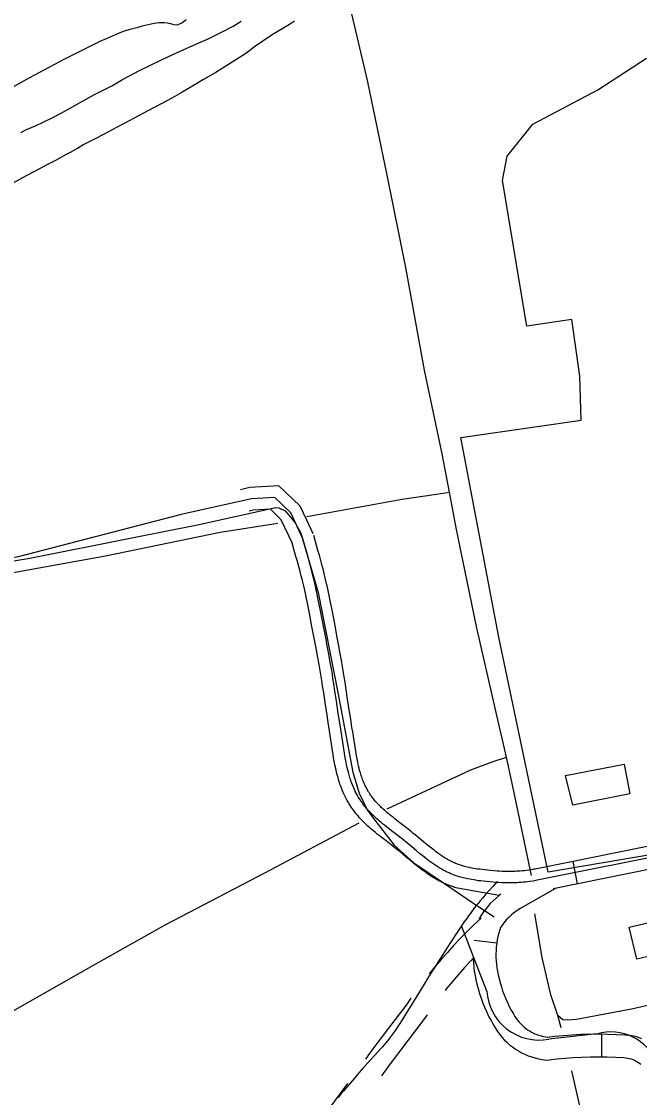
# Model space of a CAD drawing. Extents: x 3477039 to 3515015, y 546746 to 572297.
# Drawn here: x 3489301 to 3490114, y 566253 to 567667 of the extents above; entities that cross this region are included whole.
import ezdxf

# ---------------------------------------------------------------- set-up
doc = ezdxf.new("R2010")
doc.units = 0
for name, color, linetype in [('V-BLDG-OTLN', 7, 'Continuous'), ('V-DTCH-CNTR', 7, 'Continuous'), ('V-ROAD-CNTR', 7, 'Continuous'), ('V-SITE-OTLN', 7, 'Continuous'), ('V-SITE-VEGE', 7, 'Continuous'), ('V-TOPO-SHOR', 7, 'Continuous')]:
    doc.layers.add(name, color=color, linetype=linetype)

msp = doc.modelspace()

# ---------------------------------------------------------------- linework, layer by layer
at = {"layer": 'V-BLDG-OTLN'}
for points in [[(3490016.9, 566676.5), (3490093.7, 566691.6), (3490101.4, 566652.7), (3490026.3, 566637.8)], [(3490100.7, 566477.5), (3490138, 566486), (3490147.6, 566443.8), (3490110.4, 566435.4)]]:
    msp.add_lwpolyline(points, close=True, dxfattribs=at)
at = {"layer": 'V-DTCH-CNTR'}
msp.add_lwpolyline([(3489146, 566934.6), (3489312.4, 566962.3), (3489448.9, 566989.6), (3489532.7, 567006), (3489636, 567028.8), (3489639.8, 567028.3), (3489648.2, 567024.4), (3489661.2, 567008.7), (3489668.6, 566995), (3489691.6, 566917.1), (3489717.4, 566785.5), (3489737.3, 566680.9), (3489745.4, 566653.5), (3489756, 566631.7), (3489762.9, 566621.7), (3489791.6, 566585.2), (3489817.2, 566561.8), (3489856.4, 566535.5), (3489897.5, 566507.7), (3489922.9, 566490.9)], dxfattribs=at)
at = {"layer": 'V-ROAD-CNTR'}
for p, q in [((3490032.6, 566534.3), (3490026.7, 566563.7)), ((3489926.4, 566456.1), (3489896.6, 566459.6)), ((3490064.3, 566336.9), (3490063.9, 566306.9))]:
    msp.add_line(p, q, dxfattribs=at)
for points in [[(3489676.6, 567012), (3489667.9, 567030.6), (3489640, 567057.4), (3489601.9, 567054.9), (3489589.4, 567052.2)], [(3489671.3, 566987.7), (3489655.5, 567021.7), (3489634.4, 567042), (3489604, 567040), (3489511.5, 567019.7), (3489297.1, 566964.1), (3489115.3, 566931.3), (3488927.5, 566893.9), (3488773.1, 566858.8), (3488673.3, 566833.4), (3488521.4, 566803.3), (3488437.7, 566782.7)], [(3489657.7, 566981.4), (3489643.1, 567012.8), (3489628.8, 567026.6), (3489606.1, 567025.1), (3489600.9, 567024)], [(3489684.9, 566994.1), (3489676.6, 567012)], [(3489765.7, 566644.2), (3489764.6, 566645.4), (3489763.8, 566646.4), (3489762.4, 566648.3), (3489761.4, 566649.7), (3489760.7, 566650.7), (3489759.5, 566652.4), (3489758.4, 566654.1), (3489757.8, 566655.1), (3489757.2, 566656.1), (3489756, 566658.3), (3489754.9, 566660.3), (3489753.9, 566662.3), (3489752.9, 566664.3), (3489752.1, 566666.2), (3489751.3, 566668.1), (3489750.5, 566669.9), (3489749.8, 566671.7), (3489749.2, 566673.4), (3489748.6, 566675.1), (3489748, 566676.8), (3489747.5, 566678.4), (3489747, 566680), (3489746.1, 566683.1), (3489745.4, 566686.1), (3489744.7, 566688.9), (3489744.1, 566691.5), (3489743.5, 566694), (3489743.1, 566696.4), (3489742.2, 566700.9), (3489741.5, 566704.9), (3489740.9, 566708.4), (3489737, 566734), (3489736, 566739.9), (3489734.3, 566750.8), (3489732.8, 566760.3), (3489730.3, 566777.1), (3489728.4, 566789.7), (3489727, 566799.2), (3489725.9, 566806.3), (3489725, 566811.7), (3489723.6, 566819.7), (3489722.2, 566827.8), (3489720.2, 566839.3), (3489718.3, 566849.3), (3489716.7, 566858.1), (3489713.8, 566873.5), (3489711.6, 566885), (3489709.9, 566893.7), (3489707.3, 566906.6), (3489704.6, 566919.6), (3489703.7, 566924.3), (3489702.7, 566928.6), (3489701.8, 566932.6), (3489700.9, 566936.4), (3489700, 566940), (3489698.4, 566946.5), (3489696.9, 566952.3), (3489695.5, 566957.3), (3489693.1, 566966), (3489691.3, 566972.5), (3489685.8, 566991.9)], [(3489742.5, 566625.2), (3489741.3, 566626.6), (3489740.2, 566628), (3489738.4, 566630.4), (3489737, 566632.2), (3489736, 566633.7), (3489734.5, 566635.9), (3489733.1, 566638.1), (3489732.2, 566639.5), (3489731.3, 566641), (3489729.7, 566643.7), (3489728.3, 566646.4), (3489727, 566649.1), (3489725.7, 566651.6), (3489724.6, 566654.1), (3489723.6, 566656.5), (3489722.6, 566658.9), (3489721.7, 566661.1), (3489720.9, 566663.3), (3489720.2, 566665.4), (3489719.5, 566667.5), (3489718.9, 566669.5), (3489718.3, 566671.5), (3489717.2, 566675.2), (3489716.3, 566678.7), (3489715.5, 566682), (3489714.8, 566685), (3489714.2, 566687.9), (3489713.6, 566690.6), (3489712.7, 566695.5), (3489711.9, 566699.9), (3489711.3, 566703.7), (3489707.3, 566729.3), (3489706.4, 566735.1), (3489704.7, 566746.2), (3489703.2, 566755.8), (3489700.7, 566772.6), (3489698.8, 566785.2), (3489697.3, 566794.6), (3489696.2, 566801.6), (3489695.4, 566806.8), (3489694.1, 566814.7), (3489692.7, 566822.5), (3489690.6, 566833.9), (3489688.8, 566843.9), (3489687.2, 566852.6), (3489684.3, 566867.9), (3489682.1, 566879.3), (3489680.4, 566887.9), (3489677.9, 566900.7), (3489675.3, 566913.5), (3489674.3, 566917.9), (3489673.4, 566922), (3489672.6, 566925.8), (3489671.7, 566929.4), (3489670.9, 566932.8), (3489669.3, 566939.1), (3489667.9, 566944.6), (3489666.6, 566949.4), (3489664.2, 566957.9), (3489662.4, 566964.3), (3489656.9, 566983.6)], [(3489754.1, 566634.7), (3489753, 566636), (3489752, 566637.2), (3489750.4, 566639.3), (3489749.2, 566641), (3489748.3, 566642.2), (3489747, 566644.1), (3489745.8, 566646.1), (3489745, 566647.3), (3489744.3, 566648.6), (3489742.9, 566651), (3489741.6, 566653.4), (3489740.4, 566655.7), (3489739.3, 566658), (3489738.3, 566660.2), (3489737.4, 566662.3), (3489736.6, 566664.4), (3489735.8, 566666.4), (3489735.1, 566668.4), (3489734.4, 566670.3), (3489733.8, 566672.2), (3489733.2, 566674), (3489732.7, 566675.7), (3489731.7, 566679.1), (3489730.8, 566682.4), (3489730.1, 566685.4), (3489729.4, 566688.3), (3489728.9, 566690.9), (3489728.3, 566693.5), (3489727.4, 566698.2), (3489726.7, 566702.4), (3489726.1, 566706), (3489722.1, 566731.7), (3489721.2, 566737.5), (3489719.5, 566748.5), (3489718, 566758.1), (3489715.5, 566774.9), (3489713.6, 566787.5), (3489712.2, 566796.9), (3489711, 566804), (3489710.2, 566809.3), (3489708.9, 566817.2), (3489707.5, 566825.2), (3489705.4, 566836.6), (3489703.6, 566846.6), (3489701.9, 566855.4), (3489699, 566870.7), (3489696.8, 566882.2), (3489695.1, 566890.8), (3489692.6, 566903.7), (3489689.9, 566916.6), (3489689, 566921.1), (3489688.1, 566925.3), (3489687.2, 566929.2), (3489686.3, 566932.9), (3489685.5, 566936.4), (3489683.8, 566942.8), (3489682.4, 566948.4), (3489681, 566953.4), (3489678.7, 566962), (3489676.9, 566968.4), (3489671.3, 566987.7)], [(3490510.9, 566661.6), (3490161, 566590.7), (3489976.8, 566553.6)], [(3490568.8, 566658), (3490164, 566576), (3489979.7, 566538.9)], [(3489890.7, 566555.6), (3489889.5, 566555.8), (3489887.6, 566556.2), (3489885.9, 566556.7), (3489884.3, 566557.1), (3489882.8, 566557.5), (3489881.4, 566557.9), (3489880.1, 566558.3), (3489877.7, 566559.1), (3489875.6, 566559.8), (3489873.8, 566560.5), (3489872.2, 566561.1), (3489870.9, 566561.7), (3489869.7, 566562.2), (3489867.6, 566563.1), (3489866.1, 566563.9), (3489865, 566564.4), (3489863.3, 566565.4), (3489861.6, 566566.3), (3489860.1, 566567.2), (3489858.6, 566568.1), (3489857.3, 566569), (3489854.5, 566570.7), (3489852.1, 566572.4), (3489849.8, 566574), (3489847.7, 566575.5), (3489845.7, 566576.9), (3489843.9, 566578.3), (3489840.5, 566580.9), (3489837.5, 566583.3), (3489834.9, 566585.3), (3489830.4, 566589.1), (3489826.9, 566592), (3489821.7, 566596.4), (3489819, 566598.7), (3489816.2, 566601), (3489814.1, 566602.7), (3489810, 566606), (3489806.1, 566609.1), (3489799, 566614.5), (3489793, 566619.2), (3489790.4, 566621.2), (3489788, 566623.1), (3489785.8, 566624.8), (3489783.8, 566626.5), (3489781.9, 566628.1), (3489780.2, 566629.6), (3489778.6, 566631), (3489777.1, 566632.3), (3489775.8, 566633.5), (3489774.6, 566634.7), (3489773.4, 566635.8), (3489771.3, 566637.9), (3489769.5, 566639.8), (3489768, 566641.5), (3489766.7, 566642.9), (3489765.5, 566644.3)], [(3490571.7, 566643.3), (3490166.9, 566561.3), (3490000.4, 566527.8)], [(3489929.5, 566519), (3489874.7, 566528.6), (3489872.9, 566529.1), (3489871.2, 566529.6), (3489868.1, 566530.6), (3489865.4, 566531.6), (3489863, 566532.5), (3489860.9, 566533.3), (3489859.1, 566534.1), (3489857.4, 566534.8), (3489854.7, 566536), (3489852.6, 566537.1), (3489851, 566537.9), (3489848.7, 566539.1), (3489846.5, 566540.4), (3489844.6, 566541.5), (3489842.9, 566542.6), (3489841.2, 566543.6), (3489838.1, 566545.7), (3489835.2, 566547.6), (3489832.5, 566549.4), (3489830.1, 566551.2), (3489827.9, 566552.8), (3489825.8, 566554.4), (3489822, 566557.3), (3489818.8, 566559.8), (3489816, 566562.1), (3489811.2, 566566.1), (3489807.6, 566569), (3489802.4, 566573.5), (3489799.7, 566575.7), (3489797.1, 566577.9), (3489795.2, 566579.4), (3489791.4, 566582.5), (3489787.7, 566585.3), (3489780.8, 566590.7), (3489774.6, 566595.5), (3489771.8, 566597.6), (3489769.3, 566599.6), (3489766.9, 566601.6), (3489764.6, 566603.4), (3489762.5, 566605.2), (3489760.5, 566606.9), (3489758.7, 566608.6), (3489756.9, 566610.1), (3489755.3, 566611.6), (3489753.8, 566613), (3489752.4, 566614.4), (3489749.8, 566617), (3489747.6, 566619.3), (3489745.6, 566621.5), (3489744, 566623.4), (3489742.6, 566625)], [(3489979.7, 566538.9), (3489977.8, 566538.6), (3489975.9, 566538.2), (3489974.1, 566537.9), (3489970.5, 566537.4), (3489967.1, 566536.9), (3489964, 566536.6), (3489961, 566536.3), (3489958.3, 566536.1), (3489955.7, 566535.9), (3489953.2, 566535.7), (3489950.9, 566535.6), (3489948.8, 566535.6), (3489944.8, 566535.5), (3489941.2, 566535.5), (3489938.1, 566535.5), (3489935.5, 566535.6), (3489933.1, 566535.7), (3489929, 566535.8), (3489925.9, 566536), (3489921.3, 566536.4), (3489916.7, 566536.8), (3489912.7, 566537.2), (3489908.9, 566537.6), (3489905.4, 566538), (3489902, 566538.4), (3489899, 566538.9), (3489896.1, 566539.3), (3489893.3, 566539.8), (3489890.8, 566540.2), (3489888.4, 566540.7), (3489886.2, 566541.2), (3489884.2, 566541.7), (3489882.2, 566542.1), (3489880.4, 566542.6), (3489878.7, 566543.1), (3489877.1, 566543.5), (3489875.7, 566544), (3489872.9, 566544.9), (3489870.5, 566545.7), (3489868.4, 566546.5), (3489866.6, 566547.2), (3489865, 566547.9), (3489863.6, 566548.5), (3489861.2, 566549.6), (3489859.4, 566550.5), (3489858, 566551.2), (3489856, 566552.2), (3489854, 566553.4), (3489852.4, 566554.4), (3489850.8, 566555.4), (3489849.2, 566556.3), (3489846.3, 566558.2), (3489843.6, 566560), (3489841.2, 566561.7), (3489838.9, 566563.3), (3489836.8, 566564.9), (3489834.8, 566566.3), (3489831.2, 566569.1), (3489828.1, 566571.6), (3489825.4, 566573.7), (3489820.8, 566577.6), (3489817.3, 566580.5), (3489812, 566584.9), (3489809.4, 566587.2), (3489806.7, 566589.4), (3489804.6, 566591.1), (3489800.7, 566594.3), (3489796.9, 566597.2), (3489789.9, 566602.6), (3489783.8, 566607.3), (3489781.1, 566609.4), (3489778.6, 566611.4), (3489776.3, 566613.2), (3489774.2, 566615), (3489772.2, 566616.7), (3489770.3, 566618.2), (3489768.6, 566619.8), (3489767, 566621.2), (3489765.6, 566622.6), (3489764.2, 566623.9), (3489762.9, 566625.1), (3489760.6, 566627.4), (3489758.6, 566629.6), (3489756.8, 566631.5), (3489755.3, 566633.2), (3489754.1, 566634.7)], [(3489976.9, 566553.7), (3489975, 566553.3), (3489973.3, 566553), (3489971.7, 566552.7), (3489968.4, 566552.2), (3489965.3, 566551.8), (3489962.4, 566551.5), (3489959.7, 566551.2), (3489957.1, 566551), (3489954.7, 566550.9), (3489952.5, 566550.7), (3489950.3, 566550.6), (3489948.4, 566550.6), (3489944.6, 566550.5), (3489941.3, 566550.5), (3489938.4, 566550.5), (3489935.9, 566550.6), (3489933.7, 566550.6), (3489929.8, 566550.8), (3489926.9, 566551), (3489922.5, 566551.3), (3489918.1, 566551.7), (3489914.2, 566552.1), (3489910.6, 566552.5), (3489907.2, 566552.9), (3489904.1, 566553.3), (3489901.2, 566553.7), (3489898.5, 566554.1), (3489896, 566554.5), (3489893.6, 566555), (3489891.5, 566555.4), (3489890.7, 566555.6)], [(3489927, 566537.1), (3489921.1, 566530.7), (3489916.1, 566525.1), (3489911.7, 566520.2), (3489907.9, 566515.8), (3489904.7, 566512), (3489901.8, 566508.6), (3489899.4, 566505.6), (3489897.3, 566503), (3489895.5, 566500.6), (3489893.9, 566498.6), (3489891.2, 566495), (3489889.1, 566492.3), (3489887.7, 566490.2), (3489885.5, 566487.1), (3489883.3, 566483.9), (3489878.3, 566476.4), (3489873.9, 566469.8), (3489866.4, 566458.3), (3489860.7, 566449.6), (3489852.3, 566436.5), (3489843.9, 566423.5), (3489840.6, 566418.3), (3489837.6, 566413.4), (3489834.8, 566408.9), (3489829.5, 566400.3), (3489820.4, 566385.1), (3489813.5, 566373.8), (3489808.3, 566365.4), (3489804.3, 566359), (3489801.3, 566354.3), (3489799.1, 566350.8), (3489795.6, 566345.6), (3489792.1, 566340.3), (3489790.7, 566338.4), (3489789.4, 566336.5), (3489788.1, 566334.8), (3489786.8, 566333), (3489785.5, 566331.4), (3489783, 566328.3), (3489780.6, 566325.3), (3489778.4, 566322.7), (3489776.2, 566320.1), (3489774.1, 566317.8), (3489770.2, 566313.5), (3489756.3, 566298.5), (3489752.9, 566294.7), (3489750.3, 566291.9), (3489748.4, 566289.7), (3489745.6, 566286.4), (3489742.8, 566283.1), (3489739.8, 566279.5), (3489734.2, 566272.8), (3489729.2, 566267), (3489724.9, 566261.9), (3489721.1, 566257.3), (3489717.9, 566253.4)], [(3490003.6, 566528.1), (3489957.9, 566502.2), (3489954.5, 566500.1), (3489951.3, 566497.9), (3489948.3, 566495.6), (3489945.3, 566493.1), (3489942.5, 566490.5), (3489939.8, 566487.7), (3489937.2, 566484.8), (3489934.8, 566481.8), (3489932.5, 566478.7), (3489931.3, 566476.8), (3489930.4, 566474), (3489929.1, 566469.5), (3489928, 566465.1), (3489927.1, 566460.5), (3489926.3, 566456), (3489925.8, 566451.4), (3489925.4, 566446.8), (3489925.3, 566442.2), (3489925.3, 566437.6), (3489925.5, 566433), (3489925.9, 566428.4), (3489926.5, 566423.8), (3489927.2, 566419.2), (3489928.2, 566414.7), (3489929.4, 566409.9), (3489930.8, 566404.2), (3489932.4, 566398.9), (3489934.1, 566393.6), (3489936, 566388.4), (3489938.1, 566383.2), (3489940.4, 566378.2), (3489942.8, 566373.2), (3489945.4, 566368.3), (3489948.4, 566363.2), (3489950.2, 566360.1), (3489951.9, 566357.4), (3489953.8, 566354.9), (3489955.8, 566352.5), (3489957.9, 566350.2), (3489960.1, 566348), (3489962.5, 566345.9), (3489964.9, 566343.9), (3489967.5, 566342.1), (3489970.1, 566340.5), (3489972.9, 566339), (3489975.7, 566337.6), (3489978.6, 566336.4), (3489981.6, 566335.3), (3489984.6, 566334.4), (3489987.6, 566333.7), (3489990.7, 566333.2), (3489992.5, 566332.9), (3490002.2, 566334), (3490013.8, 566335.1), (3490025.4, 566335.9), (3490037.1, 566336.5), (3490048.8, 566336.8), (3490060.4, 566336.9), (3490072.1, 566336.8), (3490083.8, 566336.4), (3490095.5, 566335.8), (3490099.7, 566335.5), (3490104, 566334.8), (3490108.2, 566333.9), (3490112.4, 566332.7), (3490116.5, 566331.2)], [(3489931.8, 566520.7), (3489929.5, 566519), (3489925.5, 566515.6), (3489921.6, 566512), (3489917.8, 566508.2), (3489914.3, 566504.2), (3489911, 566500), (3489907.8, 566495.7), (3489904.1, 566490), (3489903.4, 566488)], [(3489905.7, 566489.3), (3489896.6, 566480.7), (3489887.6, 566471.8), (3489878.8, 566462.7), (3489870.1, 566453.5), (3489861.6, 566444.2), (3489853.3, 566434.7), (3489845.1, 566425), (3489837.7, 566416)], [(3489913.5, 566393.3), (3489880.2, 566479.1)], [(3489895.2, 566436.4), (3489892.1, 566433.1), (3489884, 566424.2), (3489876, 566415.1), (3489868.1, 566405.8), (3489860.5, 566396.5), (3489858.6, 566394.1)], [(3489895.3, 566436.7), (3489895.6, 566431), (3489896.1, 566425.2), (3489896.8, 566419.4), (3489897.8, 566413.6), (3489899, 566407.9), (3489900.3, 566402.6), (3489901.8, 566396.5), (3489903.7, 566390.1), (3489905.7, 566383.8), (3489908, 566377.6), (3489910.5, 566371.4), (3489913.2, 566365.4), (3489916.1, 566359.4), (3489919.3, 566353.6), (3489922.5, 566348.2), (3489924.6, 566344.4), (3489927.2, 566340.4), (3489930, 566336.6), (3489933, 566332.9), (3489936.3, 566329.3), (3489939.7, 566326), (3489943.2, 566322.8), (3489947, 566319.9), (3489950.9, 566317.1), (3489954.9, 566314.6), (3489959.1, 566312.3), (3489963.4, 566310.2), (3489967.8, 566308.4), (3489972.3, 566306.8), (3489976.9, 566305.4), (3489981.5, 566304.3), (3489986.2, 566303.5), (3489992.3, 566302.7), (3490005.2, 566304.2), (3490016.2, 566305.2), (3490027.2, 566306), (3490038.3, 566306.5), (3490049.3, 566306.8), (3490060.4, 566306.9), (3490071.5, 566306.8), (3490082.5, 566306.5), (3490093.5, 566305.9), (3490096.1, 566305.7), (3490098.5, 566305.3), (3490100.9, 566304.8), (3490103.2, 566304.1), (3490105.5, 566303.3), (3490107.7, 566302.3), (3490109.9, 566301.2), (3490112, 566300), (3490114, 566298.6), (3490115.9, 566297.1)], [(3489813.5, 566384.2), (3489807.1, 566375), (3489784, 566344.6), (3489761, 566313.8), (3489753.8, 566304)], [(3489834.7, 566362.1), (3489831.3, 566357.3), (3489808, 566326.5), (3489785, 566295.9), (3489774.8, 566282)], [(3490057.8, 566336.9), (3489994.7, 566330.1)], [(3489730, 566271.8), (3489715.3, 566251.8), (3489692.4, 566220.1), (3489680.3, 566199.8), (3489674, 566189.1)]]:
    msp.add_lwpolyline(points, dxfattribs=at)
for centre, radius, start, end in [((3489981.8, 566397.4), 68.5, 183.4353, 280.8219), ((3490076.5, 566274.4), 65.2, 20.8318, 106.6622)]:
    msp.add_arc(centre, radius, start, end, dxfattribs=at)
at = {"layer": 'V-SITE-OTLN'}
msp.add_lwpolyline([(3490177, 566580.6), (3489993.8, 566549.7), (3489929.1, 566858.4), (3489879.1, 567120.8), (3490037.5, 567143.7), (3490035.8, 567201.5), (3490024.9, 567276), (3489965.8, 567267.2), (3489933.9, 567458.7), (3489940.1, 567490.5), (3489973.7, 567532.6), (3490059.1, 567577.5), (3490123.3, 567619.2)], dxfattribs=at)
at = {"layer": 'V-SITE-VEGE'}
for points in [[(3489517.9, 567669.5), (3489512.1, 567665.5), (3489508.9, 567663.9), (3489506.3, 567662.8), (3489502.2, 567663), (3489499.1, 567664), (3489493.5, 567665.3), (3489489.3, 567665.8), (3489482, 567665.7), (3489475.9, 567665), (3489460.1, 567661.3), (3489453.2, 567659.1), (3489442.6, 567656.5), (3489435.3, 567654.3), (3489424.5, 567650), (3489412.9, 567644.9), (3489404.6, 567641.1), (3489395.6, 567636.8), (3489357.9, 567617.8), (3489311.8, 567593.4), (3489264, 567566.9)], [(3489300.7, 567521.6), (3489308.2, 567525.6), (3489320.1, 567530.3), (3489342, 567541.1), (3489352.8, 567546.4), (3489397.6, 567571.5), (3489420.2, 567582.9), (3489434.4, 567591.3), (3489456.8, 567603.2), (3489472.1, 567610.7), (3489494.9, 567621.4), (3489509.4, 567627.9), (3489530.7, 567637.6), (3489546, 567644.1), (3489566.9, 567654.6), (3489579.6, 567661.5), (3489590.4, 567668.1)], [(3489660.3, 567668), (3489654, 567663.5), (3489631, 567649.8), (3489606.7, 567633.2), (3489601.3, 567628.8), (3489595.1, 567624.6), (3489578.4, 567614.1), (3489557, 567600.6), (3489540.9, 567591.3), (3489529.9, 567584.6), (3489511.6, 567573.7), (3489499.2, 567566.8), (3489486.7, 567560.2), (3489467.5, 567549.9), (3489455.5, 567543.7), (3489437.4, 567533.9), (3489425.7, 567527.7), (3489409.1, 567518.8), (3489398.2, 567513.2), (3489383.5, 567505.8), (3489374.9, 567500.7), (3489364.6, 567495), (3489360.3, 567492.5), (3489346.1, 567484.7), (3489335.5, 567479.4), (3489318.7, 567470.5), (3489307.5, 567464.7)], [(3489307.5, 567464.7), (3489276.7, 567447.5)]]:
    msp.add_lwpolyline(points, dxfattribs=at)
at = {"layer": 'V-TOPO-SHOR'}
for p, q in [((3489986.3, 566437.5), (3489976.6, 566495)), ((3490011.1, 566345), (3490006.5, 566361))]:
    msp.add_line(p, q, dxfattribs=at)
for points in [[(3489971.9, 566545.3), (3489947.6, 566662.3), (3489939, 566700.5), (3489925.7, 566759.5), (3489899.7, 566872.3), (3489873, 567001.9), (3489864.1, 567049), (3489854.5, 567099.5), (3489831.3, 567209.4), (3489807, 567344.3), (3489782.1, 567465.5), (3489756.8, 567588.1), (3489732.1, 567692.3), (3489727.3, 567719.9), (3489724.7, 567735.2), (3489712.3, 567806), (3489708.3, 567824.8)], [(3489676.6, 567017.2), (3489802, 567039.7), (3489847.3, 567046.2), (3489864.1, 567049)], [(3488526.9, 566781.1), (3488652, 566816.3), (3488779.4, 566847.7), (3488916.1, 566873.3), (3489066, 566902.1), (3489175.9, 566923.4), (3489285.7, 566942.3), (3489412.1, 566965.3), (3489562.5, 566996.4), (3489638.4, 567008.2)], [(3489782.4, 566632.7), (3489892.2, 566684), (3489921.5, 566695), (3489939, 566700.5)], [(3488628, 565602.5), (3488588.7, 565701.3), (3488545.8, 565813.3), (3488539.1, 565841.6), (3488522.1, 565914.7), (3488520.4, 565934), (3488523.8, 565943.9), (3488533.8, 565956.5), (3488655.6, 566027), (3488793.4, 566102.5), (3488936.9, 566182.2), (3489035.8, 566231.8), (3489143.2, 566287), (3489267.8, 566354.6), (3489396.1, 566427.4), (3489491.3, 566480.9), (3489621.5, 566548.5), (3489745.5, 566614.3)], [(3490340.1, 566522.6), (3490311.7, 566509.3), (3490282.8, 566491.3), (3490263.4, 566476.5), (3490243.3, 566453.7), (3490221.9, 566427.1), (3490208, 566412.7), (3490190.9, 566396.5), (3490167.7, 566384), (3490103.6, 566369.7), (3490031.4, 566356), (3490019.2, 566355.2), (3490013.1, 566355.3), (3490006.5, 566361), (3489997.5, 566388.4), (3489986.3, 566437.5)], [(3490090.3, 565888.6), (3490092.7, 565894.3), (3490095.6, 565901.3), (3490096.7, 565909.3), (3490096.3, 565920.6), (3490084.8, 565983.3), (3490064.5, 566093.6), (3490044.2, 566203.9), (3490025, 566288.4)]]:
    msp.add_lwpolyline(points, dxfattribs=at)

doc.saveas('drawing.dxf')
